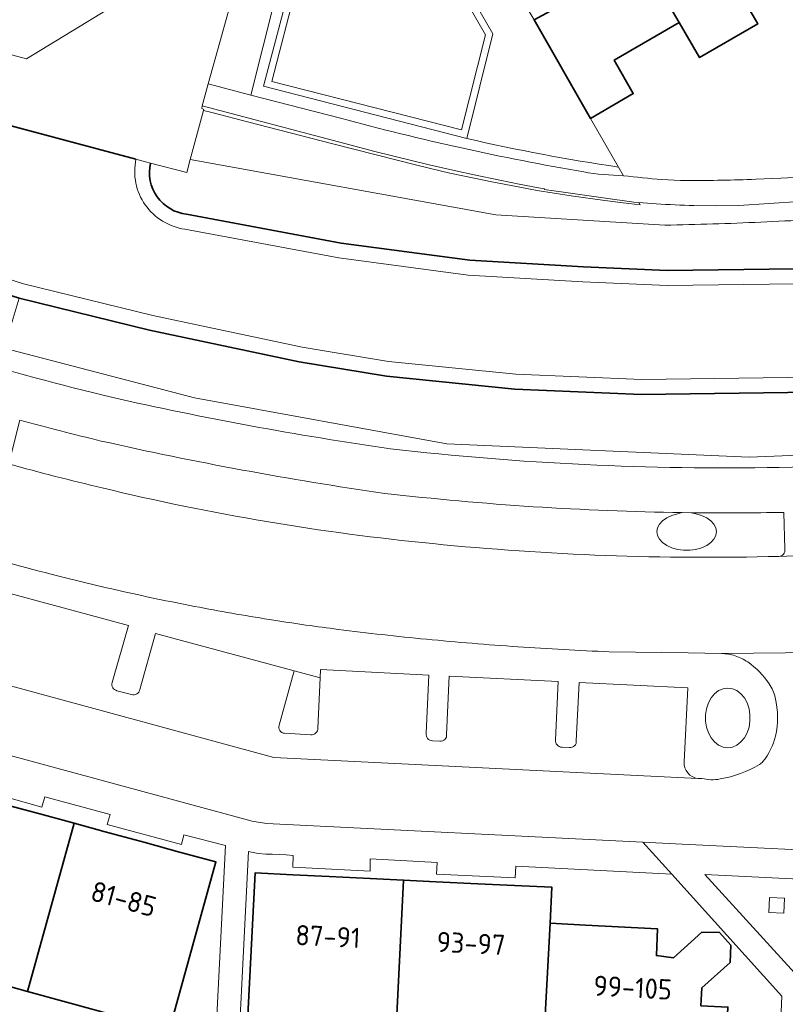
# Model space of a CAD drawing. Header units: metres. Extents: x 152391 to 157968, y 462336 to 467280.
# Tile 301 of 656: x 155412 to 155463, y 465015 to 465081. Entities that reach past the tile are written whole.
import ezdxf
from ezdxf.enums import TextEntityAlignment as Align

# ---------------------------------------------------------------- set-up
doc = ezdxf.new("R2010")
doc.units = ezdxf.units.M
doc.header["$LTSCALE"] = 0.75
for name, color, linetype, lineweight in [('B-WE-GK-BESCHOEIING-G', 251, 'GK-BESCHOEIING', 35), ('B-WE-GK-KADEMUUR-G', 5, 'Continuous', 35), ('B-WE-GR-BEPLANTING_CULTUUR_BODEMBEDEKKER-GV', 251, 'Continuous', 18), ('B-WE-GR-BEPLANTING_CULTUUR_BOSPLANTSOEN-GV', 251, 'Continuous', 18), ('B-WE-GR-GROENVOORZIENING-GV', 251, 'Continuous', 18), ('B-WE-GR-HAAG-GV', 251, 'Continuous', 13), ('B-WE-OG-BEBOUWING-GV', 6, 'Continuous', 35), ('B-WE-OG-BEBOUWING-T18', 1, 'Continuous', 18), ('B-WE-OG-TERREIN_CULTUURSCHEIDING-GV', 251, 'Continuous', 18), ('B-WE-OG-WATER_SLOOT-GV', 251, 'Continuous', 18), ('B-WE-VH-VERHARDING_ASFALT-GV', 251, 'Continuous', 18), ('B-WE-VH-VERHARDING_BETONSTRAATSTEEN-GV', 251, 'Continuous', 18), ('B-WE-VH-VERHARDING_TEGEL-GV', 251, 'Continuous', 18), ('B-WE-VH-VERHARDING_TEGEL_RUBBER-GV', 251, 'Continuous', 18)]:
    doc.layers.add(name, color=color, linetype=linetype, lineweight=lineweight)
doc.styles.add('NLCS-ISO-M750-T18', font='NLCS-ISO.ttf', dxfattribs={"height": 1.35})
doc.linetypes.add('GK-BESCHOEIING', pattern='A,30,-5,[1,NLCS.SHX,S=1,R=0,X=0,Y=0],-5', length=40)

msp = doc.modelspace()

# ---------------------------------------------------------------- linework, layer by layer
at = {"layer": 'B-WE-GK-BESCHOEIING-G'}
msp.add_lwpolyline([(155421.032, 465071.156, 0.445754), (155423.447, 465067.743)], format="xyb", dxfattribs=at)
for points in [[(155433.766, 465065.822), (155423.447, 465067.743)], [(155400.025, 465066.055), (155412.279, 465062.143), (155420.969, 465060.014), (155430.964, 465057.883), (155436.783, 465056.933), (155445.338, 465056.065), (155453.794, 465055.708), (155465.188, 465055.869), (155471.817, 465056.202), (155481.558, 465057.177), (155491.324, 465058.614), (155503.183, 465061.493)], [(155442.333, 465064.68), (155433.766, 465065.822)], [(155449.932, 465064.225), (155442.333, 465064.68)], [(155455.503, 465064), (155449.932, 465064.225)], [(155464.011, 465064.105), (155455.503, 465064)]]:
    msp.add_lwpolyline(points, dxfattribs=at)
at = {"layer": 'B-WE-GK-KADEMUUR-G'}
msp.add_lwpolyline([(155420.066, 465071.415), (155346.044, 465091.232)], dxfattribs=at)
at = {"layer": 'B-WE-GR-BEPLANTING_CULTUUR_BODEMBEDEKKER-GV'}
for points in [[(155450.39, 465074.13), (155446.621, 465080.724), (155441.867, 465088.736), (155439.521, 465087.379), (155443.877, 465079.78), (155442.132, 465072.806)], [(155452.252, 465070.893), (155450.39, 465074.13)]]:
    msp.add_lwpolyline(points, dxfattribs=at)
msp.add_lwpolyline([(155426.704, 465082.987), (155424.891, 465076.443), (155427.719, 465075.7), (155429.37, 465082.252)], close=True, dxfattribs=at)
msp.add_lwpolyline([(155442.132, 465072.806, 0.020053), (155452.252, 465070.893)], format="xyb", dxfattribs=at)
at = {"layer": 'B-WE-GR-BEPLANTING_CULTUUR_BOSPLANTSOEN-GV'}
for points in [[(155454.77, 465068.441), (155453.613, 465068.533), (155453.711, 465068.364), (155452.559, 465068.504), (155451.339, 465068.653), (155449.095, 465068.973), (155446.834, 465069.34), (155445.086, 465069.656), (155443.799, 465069.9), (155442.621, 465070.145), (155440.995, 465070.496), (155438.889, 465070.988), (155433.206, 465072.449), (155427.503, 465073.916), (155425.122, 465074.528), (155424.581, 465074.672), (155423.683, 465071.39), (155444.07, 465067.7), (155455.34, 465067.019)], [(155476.37, 465069.73), (155474.37, 465069.459), (155468.37, 465068.87), (155460.28, 465068.339), (155458.785, 465068.311), (155457.29, 465068.329)]]:
    msp.add_lwpolyline(points, dxfattribs=at)
msp.add_lwpolyline([(155424.581, 465074.672), (155425.122, 465074.528), (155427.503, 465073.916), (155433.206, 465072.449), (155438.889, 465070.988), (155440.995, 465070.496), (155442.621, 465070.145), (155443.799, 465069.9), (155445.086, 465069.656), (155446.834, 465069.34), (155449.095, 465068.973), (155451.339, 465068.653), (155452.559, 465068.504), (155453.711, 465068.364), (155453.613, 465068.533), (155453.28, 465068.56), (155451.241, 465068.846), (155450.29, 465068.971), (155448.739, 465069.191), (155447.304, 465069.403), (155447.31, 465069.45), (155446.93, 465069.519), (155445.633, 465069.763), (155444.34, 465070.019), (155442.63, 465070.372), (155441.4, 465070.639), (155439.629, 465071.043), (155438.44, 465071.329), (155436.006, 465071.943), (155433.58, 465072.589), (155424.487, 465074.983), (155424.465, 465074.793), (155424.6, 465074.74)], close=True, dxfattribs=at)
for points in [[(155457.29, 465068.329, -0.00954), (155454.77, 465068.441)], [(155461.748, 465067.219, 0.007179), (155468.15, 465067.589)], [(155455.34, 465067.019, 0.006869), (155461.748, 465067.219)]]:
    msp.add_lwpolyline(points, format="xyb", dxfattribs=at)
at = {"layer": 'B-WE-GR-GROENVOORZIENING-GV'}
for points in [[(155426.906, 465083.716), (155426.704, 465082.987), (155429.37, 465082.252), (155427.719, 465075.7), (155433.71, 465074.154)], [(155442.132, 465072.806), (155428.575, 465076.29), (155430.279, 465082.796), (155426.906, 465083.716)], [(155452.583, 465070.318), (155452.252, 465070.893)]]:
    msp.add_lwpolyline(points, dxfattribs=at)
for points in [[(155433.71, 465074.154, 0.023419), (155449.936, 465070.568)], [(155452.252, 465070.893, -0.020053), (155442.132, 465072.806)], [(155449.936, 465070.568, 0.037763), (155452.583, 465070.318)]]:
    msp.add_lwpolyline(points, format="xyb", dxfattribs=at)
msp.add_lwpolyline([(155463.335, 465022.093), (155462.337, 465022.145), (155462.285, 465021.147), (155463.283, 465021.095)], close=True, dxfattribs=at)
at = {"layer": 'B-WE-GR-HAAG-GV'}
for points in [[(155442.132, 465072.806), (155428.575, 465076.29), (155430.279, 465082.796), (155426.906, 465083.716), (155426.704, 465082.987), (155429.37, 465082.252), (155427.719, 465075.7), (155433.71, 465074.154)], [(155452.583, 465070.318), (155452.252, 465070.893)]]:
    msp.add_lwpolyline(points, dxfattribs=at)
for points in [[(155433.71, 465074.154, 0.023419), (155449.936, 465070.568)], [(155452.252, 465070.893, -0.020053), (155442.132, 465072.806)], [(155449.936, 465070.568, 0.037763), (155452.583, 465070.318)]]:
    msp.add_lwpolyline(points, format="xyb", dxfattribs=at)
at = {"layer": 'B-WE-OG-BEBOUWING-GV'}
for points in [[(155448.873, 465093.188), (155456.296, 465080.533), (155457.664, 465078.201), (155461.546, 465080.448), (155460.191, 465082.788), (155460.504, 465082.969), (155455.51, 465091.463), (155453.18, 465090.1), (155450.75, 465094.29)], [(155456.296, 465080.533), (155448.873, 465093.188), (155446.9, 465092.029), (155449.25, 465087.829), (155446.83, 465086.47), (155449.306, 465082.193), (155446.621, 465080.724), (155450.39, 465074.13), (155453.246, 465075.804), (155451.977, 465078.034)], [(155413.663, 465027.713), (155411.219, 465028.38), (155408.746, 465029.054), (155406.492, 465029.669), (155403.39, 465018.499), (155408.11, 465017.188), (155412.831, 465015.876), (155415.946, 465027.09)], [(155422.963, 465025.175), (155420.673, 465025.8), (155418.004, 465026.528), (155415.946, 465027.09), (155412.831, 465015.876), (155417.552, 465014.565), (155422.273, 465013.253), (155425.4, 465024.51)], [(155435.69, 465023.408), (155432.962, 465023.54), (155430.529, 465023.658), (155428.01, 465023.78), (155427.427, 465012.108), (155432.379, 465011.86), (155437.331, 465011.613), (155437.915, 465023.3)], [(155445.328, 465022.941), (155442.867, 465023.06), (155440.088, 465023.195), (155437.915, 465023.3), (155437.331, 465011.613), (155442.283, 465011.365), (155447.196, 465011.119), (155447.271, 465012.617), (155447.69, 465020.43), (155447.82, 465022.82)], [(155451.434, 465008.004), (155459.2, 465007.64), (155459.319, 465010.012), (155459.56, 465014.82), (155457.76, 465014.91), (155457.82, 465016.11), (155459.7, 465017.81), (155459.75, 465018.96), (155459, 465019.81), (155457.82, 465019.82), (155455.93, 465018.12), (155454.79, 465018.26), (155454.87, 465020.04), (155450.048, 465020.302), (155447.69, 465020.43), (155447.271, 465012.617), (155449.088, 465012.526), (155448.96, 465009.96), (155451.526, 465009.832)]]:
    msp.add_lwpolyline(points, close=True, dxfattribs=at)
at = {"layer": 'B-WE-OG-TERREIN_CULTUURSCHEIDING-GV'}
for points in [[(155542.094, 465075.862), (155534.2, 465070.364), (155527.53, 465066.782), (155521.746, 465064.274), (155507.775, 465059.59), (155500, 465057.635), (155487.441, 465054.478), (155471.477, 465051.951), (155460.98, 465051.521), (155440.81, 465052.427), (155423.979, 465055.485), (155411.276, 465058.802), (155407.541, 465059.777), (155394.499, 465063.499), (155376.124, 465070.053), (155358.471, 465075.505), (155341.064, 465080.047), (155340.755, 465078.666), (155346.644, 465077.357)], [(155412.309, 465054.005), (155411.584, 465051.076)], [(155411.584, 465051.076), (155412.309, 465054.005)], [(155457.137, 465047.823), (155457.426, 465047.742), (155457.806, 465047.636), (155458.142, 465047.484), (155458.42, 465047.291), (155458.628, 465047.066), (155458.757, 465046.818), (155458.8, 465046.56), (155458.757, 465046.302), (155458.628, 465046.054), (155458.42, 465045.829), (155458.142, 465045.636), (155457.806, 465045.484), (155457.426, 465045.378), (155457.019, 465045.324), (155456.603, 465045.324), (155456.196, 465045.378), (155455.817, 465045.484), (155455.48, 465045.636), (155455.202, 465045.829), (155454.994, 465046.054), (155454.865, 465046.302), (155454.822, 465046.56), (155454.865, 465046.818), (155454.994, 465047.066), (155455.202, 465047.291), (155455.48, 465047.484), (155455.817, 465047.636), (155456.196, 465047.742), (155456.514, 465047.831)], [(155463.363, 465045.379), (155463.284, 465047.845)], [(155409.24, 465039.05), (155410.26, 465042.81), (155419.56, 465040.29), (155418.471, 465036.49)], [(155420.321, 465036.02), (155421.36, 465039.77), (155430.63, 465037.27), (155432.355, 465036.805), (155432.38, 465037.35), (155439.61, 465036.99), (155439.431, 465033.1)], [(155459.13, 465038.42), (155456.9, 465038.46), (155451.64, 465038.54)], [(155440.79, 465033.03), (155440.97, 465036.92), (155448.23, 465036.56), (155448.06, 465032.67)], [(155418.8, 465035.941), (155419.77, 465035.68)], [(155449.439, 465032.6), (155449.64, 465036.49), (155456.88, 465036.13), (155456.641, 465031.19)], [(155439.85, 465032.601), (155440.34, 465032.581)], [(155448.49, 465032.171), (155448.99, 465032.16)]]:
    msp.add_lwpolyline(points, dxfattribs=at)
for points in [[(155398.29, 465061.681, 0.030682), (155418.435, 465055.531)], [(155418.435, 465055.531, 0.019934), (155437.05, 465052.09)], [(155417.754, 465052.609, -0.008068), (155412.309, 465054.005)], [(155462.986, 465050.844, 0.049802), (155489.932, 465053.862)], [(155436.665, 465049.114, -0.019929), (155417.754, 465052.609)], [(155437.05, 465052.09, 0.03316), (155462.986, 465050.844)], [(155411.584, 465051.076, 0.009445), (155417.802, 465049.481)], [(155417.802, 465049.481, 0.034987), (155439.866, 465045.759)], [(155456.514, 465047.831, -0.024841), (155436.665, 465049.114)], [(155463.284, 465047.845, -0.007809), (155457.137, 465047.823)], [(155439.866, 465045.759, 0.03126), (155462.963, 465044.907)], [(155414.825, 465043.612, -0.007359), (155408.3, 465045.37)], [(155462.963, 465044.907, 0.426727), (155463.363, 465045.379)], [(155419.19, 465042.57, -0.007835), (155414.825, 465043.612)], [(155424.3, 465041.512, -0.009396), (155419.19, 465042.57)], [(155429.26, 465040.651, -0.007837), (155424.3, 465041.512)], [(155433.56, 465040.038, -0.008172), (155429.26, 465040.651)], [(155439.45, 465039.379, -0.008329), (155433.56, 465040.038)], [(155445.539, 465038.875, -0.006891), (155439.45, 465039.379)], [(155451.64, 465038.54, -0.008034), (155445.539, 465038.875)], [(155460.047, 465038.271, 0.073084), (155459.13, 465038.42)], [(155460.879, 465037.859, 0.072253), (155460.047, 465038.271)], [(155462.311, 465036.405, 0.089397), (155460.879, 465037.859)], [(155418.471, 465036.49, 0.435156), (155418.8, 465035.941)], [(155419.77, 465035.68, 0.461196), (155420.321, 465036.02)], [(155462.719, 465035.48, 0.088981), (155462.311, 465036.405)], [(155462.726, 465032.911, 0.114052), (155462.719, 465035.48)], [(155439.431, 465033.1, 0.463947), (155439.85, 465032.601)], [(155440.34, 465032.581, 0.499445), (155440.79, 465033.03)], [(155448.06, 465032.67, 0.472583), (155448.49, 465032.171)], [(155448.99, 465032.16, 0.511816), (155449.439, 465032.6)], [(155461.89, 465031.211, 0.112844), (155462.726, 465032.911)], [(155456.641, 465031.19, 0.406945), (155457.558, 465030.087)], [(155459.05, 465030.05, 0.088691), (155461.663, 465031.016)], [(155461.663, 465031.016, 0.090248), (155461.89, 465031.211)], [(155457.558, 465030.087, 0.063476), (155457.81, 465030.091)], [(155457.81, 465030.091, 0.056741), (155458.427, 465030.004)], [(155458.427, 465030.004, 0.057825), (155459.05, 465030.05)]]:
    msp.add_lwpolyline(points, format="xyb", dxfattribs=at)
for points in [[(155456.196, 465045.378), (155456.603, 465045.324), (155457.019, 465045.324), (155457.426, 465045.378), (155457.806, 465045.484), (155458.142, 465045.636), (155458.42, 465045.829), (155458.628, 465046.054), (155458.757, 465046.302), (155458.8, 465046.56), (155458.757, 465046.818), (155458.628, 465047.066), (155458.42, 465047.291), (155458.142, 465047.484), (155457.806, 465047.636), (155457.426, 465047.742), (155457.137, 465047.823), (155456.514, 465047.831), (155456.196, 465047.742), (155455.817, 465047.636), (155455.48, 465047.484), (155455.202, 465047.291), (155454.994, 465047.066), (155454.865, 465046.818), (155454.822, 465046.56), (155454.865, 465046.302), (155454.994, 465046.054), (155455.202, 465045.829), (155455.48, 465045.636), (155455.817, 465045.484)], [(155459.546, 465036.117), (155459.236, 465036.074), (155458.939, 465035.945), (155458.669, 465035.737), (155458.437, 465035.459), (155458.254, 465035.122), (155458.127, 465034.743), (155458.062, 465034.336), (155458.062, 465033.92), (155458.127, 465033.513), (155458.254, 465033.133), (155458.437, 465032.797), (155458.669, 465032.519), (155458.939, 465032.311), (155459.236, 465032.182), (155459.546, 465032.139), (155459.856, 465032.182), (155460.153, 465032.311), (155460.423, 465032.519), (155460.655, 465032.797), (155460.838, 465033.134), (155460.965, 465033.513), (155461.03, 465033.92), (155461.03, 465034.336), (155460.965, 465034.743), (155460.838, 465035.123), (155460.655, 465035.459), (155460.423, 465035.737), (155460.153, 465035.945), (155459.856, 465036.074)], [(155459.546, 465036.117), (155459.856, 465036.074), (155460.153, 465035.945), (155460.423, 465035.737), (155460.655, 465035.459), (155460.838, 465035.123), (155460.965, 465034.743), (155461.03, 465034.336), (155461.03, 465033.92), (155460.965, 465033.513), (155460.838, 465033.134), (155460.655, 465032.797), (155460.423, 465032.519), (155460.153, 465032.311), (155459.856, 465032.182), (155459.546, 465032.139), (155459.236, 465032.182), (155458.939, 465032.311), (155458.669, 465032.519), (155458.437, 465032.797), (155458.254, 465033.133), (155458.127, 465033.513), (155458.062, 465033.92), (155458.062, 465034.336), (155458.127, 465034.743), (155458.254, 465035.122), (155458.437, 465035.459), (155458.669, 465035.737), (155458.939, 465035.945), (155459.236, 465036.074)]]:
    msp.add_lwpolyline(points, close=True, dxfattribs=at)
at = {"layer": 'B-WE-OG-WATER_SLOOT-GV'}
for points in [[(155565.512, 465111.407), (155556.877, 465103.78), (155538.499, 465088.155), (155531.261, 465082.534), (155523.677, 465078.061), (155516.619, 465075.096), (155511.668, 465073.261), (155509.126, 465072.319), (155500.713, 465069.719), (155492.089, 465067.606), (155483.118, 465065.731), (155474.895, 465064.765), (155468.824, 465064.318), (155464.011, 465064.105), (155455.503, 465064), (155449.932, 465064.225), (155442.333, 465064.68), (155433.766, 465065.822), (155423.447, 465067.743)], [(155423.333, 465066.749), (155433.606, 465064.835), (155442.238, 465063.684), (155449.882, 465063.226), (155455.494, 465063), (155464.036, 465063.105), (155468.873, 465063.319), (155474.995, 465063.77), (155483.279, 465064.743), (155486.267, 465065.389), (155492.292, 465066.626), (155500.976, 465068.754), (155509.458, 465071.375), (155512.016, 465072.323), (155516.975, 465074.161), (155524.125, 465077.165), (155531.825, 465081.706), (155539.123, 465087.373), (155548.628, 465095.467), (155557.531, 465103.024), (155566.204, 465110.685)], [(155420.066, 465071.415), (155346.044, 465091.232), (155342.24, 465092.25), (155340.374, 465085.222), (155355.197, 465081.18), (155365.462, 465078.421), (155372.627, 465076.251), (155382.483, 465073.076), (155395.634, 465068.656), (155400.356, 465066.998), (155412.558, 465063.104), (155421.181, 465060.991), (155431.15, 465058.866), (155436.913, 465057.925), (155445.414, 465057.063), (155453.804, 465056.708), (155465.152, 465056.869), (155471.747, 465057.2), (155481.442, 465058.17), (155491.127, 465059.596), (155502.903, 465062.454), (155515.497, 465066.818), (155524.463, 465070.435), (155531.078, 465073.753)], [(155340.265, 465084.215), (155354.934, 465080.215), (155365.209, 465077.453), (155369.184, 465076.293), (155377.506, 465073.585), (155382.14, 465072.136), (155395.367, 465067.691), (155400.025, 465066.055), (155412.279, 465062.143), (155420.969, 465060.014), (155430.964, 465057.883), (155436.783, 465056.933), (155445.338, 465056.065), (155453.794, 465055.708), (155465.188, 465055.869)], [(155531.825, 465081.706), (155524.125, 465077.165), (155516.975, 465074.161), (155512.016, 465072.323), (155509.458, 465071.375), (155500.976, 465068.754), (155492.292, 465066.626), (155486.267, 465065.389), (155483.279, 465064.743), (155474.995, 465063.77), (155468.873, 465063.319), (155464.036, 465063.105), (155455.494, 465063), (155449.882, 465063.226), (155442.238, 465063.684), (155433.606, 465064.835), (155423.333, 465066.749)], [(155465.152, 465056.869), (155453.804, 465056.708), (155445.414, 465057.063), (155436.913, 465057.925), (155431.15, 465058.866), (155421.181, 465060.991), (155412.558, 465063.104), (155400.356, 465066.998), (155395.634, 465068.656), (155382.483, 465073.076), (155372.627, 465076.251), (155365.462, 465078.421), (155355.197, 465081.18)], [(155423.447, 465067.743), (155433.766, 465065.822), (155442.333, 465064.68), (155449.932, 465064.225), (155455.503, 465064), (155464.011, 465064.105), (155468.824, 465064.318), (155474.895, 465064.765), (155483.118, 465065.731), (155492.089, 465067.606), (155500.713, 465069.719), (155509.126, 465072.319), (155511.668, 465073.261), (155510.194, 465076.445), (155507.23, 465075.339)], [(155421.032, 465071.156), (155420.066, 465071.415)], [(155455.34, 465067.019), (155444.07, 465067.7), (155423.683, 465071.39), (155423.45, 465070.54), (155421.032, 465071.156)], [(155465.188, 465055.869), (155453.794, 465055.708), (155445.338, 465056.065), (155436.783, 465056.933), (155430.964, 465057.883), (155420.969, 465060.014), (155412.279, 465062.143), (155411.276, 465058.802), (155423.979, 465055.485), (155440.81, 465052.427), (155460.98, 465051.521), (155471.477, 465051.951)]]:
    msp.add_lwpolyline(points, dxfattribs=at)
for points in [[(155420.066, 465071.415, 0.435272), (155423.333, 465066.749)], [(155423.333, 465066.749, -0.435272), (155420.066, 465071.415)], [(155421.032, 465071.156, 0.445754), (155423.447, 465067.743)], [(155423.447, 465067.743, -0.445754), (155421.032, 465071.156)], [(155468.15, 465067.589, -0.007179), (155461.748, 465067.219)], [(155461.748, 465067.219, -0.006869), (155455.34, 465067.019)]]:
    msp.add_lwpolyline(points, format="xyb", dxfattribs=at)
at = {"layer": 'B-WE-VH-VERHARDING_ASFALT-GV'}
for points in [[(155417.802, 465049.481, -0.009445), (155411.584, 465051.076)], [(155439.866, 465045.759, -0.034987), (155417.802, 465049.481)], [(155462.963, 465044.907, -0.03126), (155439.866, 465045.759)], [(155408.3, 465045.37, 0.007359), (155414.825, 465043.612)], [(155414.825, 465043.612, 0.007835), (155419.19, 465042.57)], [(155419.19, 465042.57, 0.009396), (155424.3, 465041.512)], [(155424.3, 465041.512, 0.007837), (155429.26, 465040.651)], [(155429.26, 465040.651, 0.008172), (155433.56, 465040.038)], [(155433.56, 465040.038, 0.008329), (155439.45, 465039.379)], [(155439.45, 465039.379, 0.006891), (155445.539, 465038.875)], [(155445.539, 465038.875, 0.008034), (155451.64, 465038.54)]]:
    msp.add_lwpolyline(points, format="xyb", dxfattribs=at)
for points in [[(155467.71, 465045.108), (155462.963, 465044.907)], [(155451.64, 465038.54), (155456.9, 465038.46), (155459.13, 465038.42), (155463.408, 465038.468), (155464.395, 465038.534), (155465.897, 465038.61), (155467.515, 465038.654), (155469.297, 465038.739), (155472.947, 465038.966)]]:
    msp.add_lwpolyline(points, dxfattribs=at)
at = {"layer": 'B-WE-VH-VERHARDING_BETONSTRAATSTEEN-GV'}
for points in [[(155282.07, 465058.029), (155283.3, 465057.93), (155287.788, 465057.573), (155287.8, 465057.572), (155321.265, 465054.91), (155328.007, 465054.399), (155337.17, 465051.89), (155370.139, 465042.9), (155380.185, 465040.16), (155427.81, 465027.23), (155428.78, 465027.08), (155453.884, 465025.839), (155453.89, 465025.839), (155456.5, 465025.71), (155469.293, 465025.073), (155469.177, 465028.8), (155468.99, 465033.83)], [(155457.558, 465030.087), (155429.27, 465031.486), (155383.404, 465043.958), (155383.399, 465043.96), (155383.32, 465043.98), (155381.8, 465044.38), (155380.806, 465044.655), (155378.62, 465045.26)], [(155383.404, 465043.958), (155429.27, 465031.486), (155457.558, 465030.087)], [(155418.471, 465036.49), (155419.56, 465040.29), (155410.26, 465042.81), (155409.24, 465039.05)], [(155429.611, 465033.64), (155430.63, 465037.27), (155421.36, 465039.77), (155420.321, 465036.02)], [(155472.947, 465038.966), (155469.297, 465038.739), (155467.515, 465038.654), (155465.897, 465038.61), (155464.395, 465038.534), (155463.408, 465038.468), (155459.13, 465038.42)], [(155439.431, 465033.1), (155439.61, 465036.99), (155432.38, 465037.35), (155432.355, 465036.805), (155432.2, 465033.45)], [(155448.06, 465032.67), (155448.23, 465036.56), (155440.97, 465036.92), (155440.79, 465033.03)], [(155419.77, 465035.68), (155418.8, 465035.941)], [(155456.641, 465031.19), (155456.88, 465036.13), (155449.64, 465036.49), (155449.439, 465032.6)], [(155431.73, 465033.001), (155429.97, 465033.1)], [(155440.34, 465032.581), (155439.85, 465032.601)], [(155448.99, 465032.16), (155448.49, 465032.171)]]:
    msp.add_lwpolyline(points, dxfattribs=at)
for points in [[(155459.13, 465038.42, -0.073084), (155460.047, 465038.271)], [(155460.047, 465038.271, -0.072253), (155460.879, 465037.859)], [(155460.879, 465037.859, -0.089397), (155462.311, 465036.405)], [(155418.8, 465035.941, -0.435156), (155418.471, 465036.49)], [(155420.321, 465036.02, -0.461196), (155419.77, 465035.68)], [(155462.311, 465036.405, -0.088981), (155462.719, 465035.48)], [(155462.719, 465035.48, -0.114052), (155462.726, 465032.911)], [(155429.97, 465033.1, -0.490591), (155429.611, 465033.64)], [(155432.2, 465033.45, -0.43634), (155431.73, 465033.001)], [(155439.85, 465032.601, -0.463947), (155439.431, 465033.1)], [(155440.79, 465033.03, -0.499445), (155440.34, 465032.581)], [(155448.49, 465032.171, -0.472583), (155448.06, 465032.67)], [(155449.439, 465032.6, -0.511816), (155448.99, 465032.16)], [(155462.726, 465032.911, -0.112844), (155461.89, 465031.211)], [(155457.558, 465030.087, -0.406945), (155456.641, 465031.19)], [(155461.663, 465031.016, -0.088691), (155459.05, 465030.05)], [(155461.89, 465031.211, -0.090248), (155461.663, 465031.016)], [(155457.81, 465030.091, -0.063476), (155457.558, 465030.087)], [(155458.427, 465030.004, -0.056741), (155457.81, 465030.091)], [(155459.05, 465030.05, -0.057825), (155458.427, 465030.004)]]:
    msp.add_lwpolyline(points, format="xyb", dxfattribs=at)
for points in [[(155464.457, 465016.592), (155464.755, 465023.334), (155458.017, 465023.681)], [(155463.335, 465022.093), (155463.283, 465021.095), (155462.285, 465021.147), (155462.337, 465022.145)]]:
    msp.add_lwpolyline(points, close=True, dxfattribs=at)
at = {"layer": 'B-WE-VH-VERHARDING_TEGEL-GV'}
for points in [[(155420.066, 465071.415), (155421.032, 465071.156), (155423.45, 465070.54), (155423.683, 465071.39), (155424.581, 465074.672), (155424.6, 465074.74), (155424.465, 465074.793), (155424.487, 465074.983), (155424.891, 465076.443), (155426.704, 465082.987), (155426.906, 465083.716), (155421.706, 465085.099), (155421.23, 465083.31), (155412.765, 465078.12), (155352.14, 465094.35), (155348.79, 465101.499), (155346.044, 465091.232)], [(155439.521, 465087.379), (155439.252, 465087.848), (155438.84, 465087.609), (155443.375, 465079.714), (155441.792, 465073.37), (155429.14, 465076.609), (155430.755, 465082.91), (155430.279, 465082.796), (155428.575, 465076.29), (155442.132, 465072.806), (155443.877, 465079.78)], [(155469.293, 465025.073), (155456.5, 465025.71), (155453.89, 465025.839), (155455.826, 465023.69), (155463.164, 465015.543), (155462.9, 465009.79), (155462.67, 465004.89), (155461.97, 465004.92), (155461.73, 465000), (155461.72, 464999.8), (155462.43, 464999.77), (155462.253, 464996.333), (155463.406, 464996.234), (155464.457, 465016.592), (155458.017, 465023.681), (155464.755, 465023.334), (155468.354, 465023.149), (155470.63, 465024.992)]]:
    msp.add_lwpolyline(points, close=True, dxfattribs=at)
for points in [[(155433.71, 465074.154), (155427.719, 465075.7), (155424.891, 465076.443), (155424.487, 465074.983), (155433.58, 465072.589), (155436.006, 465071.943), (155438.44, 465071.329), (155439.629, 465071.043), (155441.4, 465070.639), (155442.63, 465070.372), (155444.34, 465070.019), (155445.633, 465069.763), (155446.93, 465069.519), (155447.31, 465069.45), (155447.304, 465069.403), (155448.739, 465069.191), (155450.29, 465068.971), (155451.241, 465068.846), (155453.28, 465068.56), (155453.613, 465068.533), (155454.77, 465068.441)], [(155456.907, 465069.991), (155456.39, 465070), (155455.158, 465070.067)], [(155463.082, 465070.156), (155461.41, 465070.079)], [(155457.29, 465068.329), (155458.785, 465068.311), (155460.28, 465068.339), (155468.37, 465068.87), (155474.37, 465069.459), (155476.37, 465069.73)], [(155456.514, 465047.831), (155457.137, 465047.823)], [(155463.284, 465047.845), (155463.363, 465045.379)], [(155462.963, 465044.907), (155467.71, 465045.108)], [(155426.713, 465007.961), (155427.582, 465025.21), (155427.883, 465025.138), (155428.1, 465025.1), (155428.222, 465025.084), (155428.74, 465025.04), (155429.162, 465025.024), (155429.63, 465025.01), (155430.095, 465024.979), (155430.56, 465024.94), (155430.542, 465024.161), (155435.687, 465023.903), (155435.68, 465024.72), (155440.17, 465024.48), (155440.119, 465023.686), (155445.36, 465023.45), (155445.41, 465024.23), (155450.195, 465023.985), (155455.826, 465023.69), (155453.89, 465025.839), (155453.884, 465025.839), (155428.78, 465027.08), (155427.81, 465027.23), (155380.185, 465040.16)], [(155432.2, 465033.45), (155432.355, 465036.805), (155430.63, 465037.27), (155429.611, 465033.64)], [(155429.97, 465033.1), (155431.73, 465033.001)], [(155408.891, 465029.551), (155413.795, 465028.179), (155413.99, 465028.86), (155418.35, 465027.67), (155418.146, 465027.001), (155423.093, 465025.677), (155423.26, 465026.33), (155426.035, 465025.6), (155425.14, 465008.1)]]:
    msp.add_lwpolyline(points, dxfattribs=at)
for points in [[(155449.936, 465070.568, -0.023419), (155433.71, 465074.154)], [(155452.583, 465070.318, -0.037763), (155449.936, 465070.568)], [(155455.158, 465070.067, -0.011269), (155452.583, 465070.318)], [(155461.41, 465070.079, -0.009328), (155456.907, 465069.991)], [(155466.71, 465070.39, -0.006074), (155463.082, 465070.156)], [(155454.77, 465068.441, 0.00954), (155457.29, 465068.329)], [(155418.435, 465055.531, -0.030682), (155398.29, 465061.681)], [(155437.05, 465052.09, -0.019934), (155418.435, 465055.531)], [(155412.309, 465054.005, 0.008068), (155417.754, 465052.609)], [(155489.932, 465053.862, -0.049802), (155462.986, 465050.844)], [(155417.754, 465052.609, 0.019929), (155436.665, 465049.114)], [(155462.986, 465050.844, -0.03316), (155437.05, 465052.09)], [(155436.665, 465049.114, 0.024841), (155456.514, 465047.831)], [(155457.137, 465047.823, 0.007809), (155463.284, 465047.845)], [(155463.363, 465045.379, -0.426727), (155462.963, 465044.907)], [(155429.611, 465033.64, 0.490591), (155429.97, 465033.1)], [(155431.73, 465033.001, 0.43634), (155432.2, 465033.45)]]:
    msp.add_lwpolyline(points, format="xyb", dxfattribs=at)
at = {"layer": 'B-WE-VH-VERHARDING_TEGEL_RUBBER-GV'}
msp.add_lwpolyline([(155430.755, 465082.91), (155429.14, 465076.609), (155441.792, 465073.37), (155443.375, 465079.714), (155438.84, 465087.609), (155437.289, 465086.711), (155437.708, 465086.021), (155432.576, 465083.056), (155432.182, 465083.741)], close=True, dxfattribs=at)

# ---------------------------------------------------------------- texts
at = {"layer": 'B-WE-OG-BEBOUWING-T18', "style": 'NLCS-ISO-M750-T18'}
for s, rotation, p in [('81-85', 344.8, (155419.245, 465022.043)), ('87-91', 357.2, (155432.875, 465019.54)), ('93-97', 357.2, (155442.418, 465019.077)), ('99-105', 356.9, (155453.208, 465016.124))]:
    msp.add_text(s, height=1.35, rotation=rotation, dxfattribs=at).set_placement(p, align=Align.MIDDLE)

doc.saveas('drawing.dxf')
